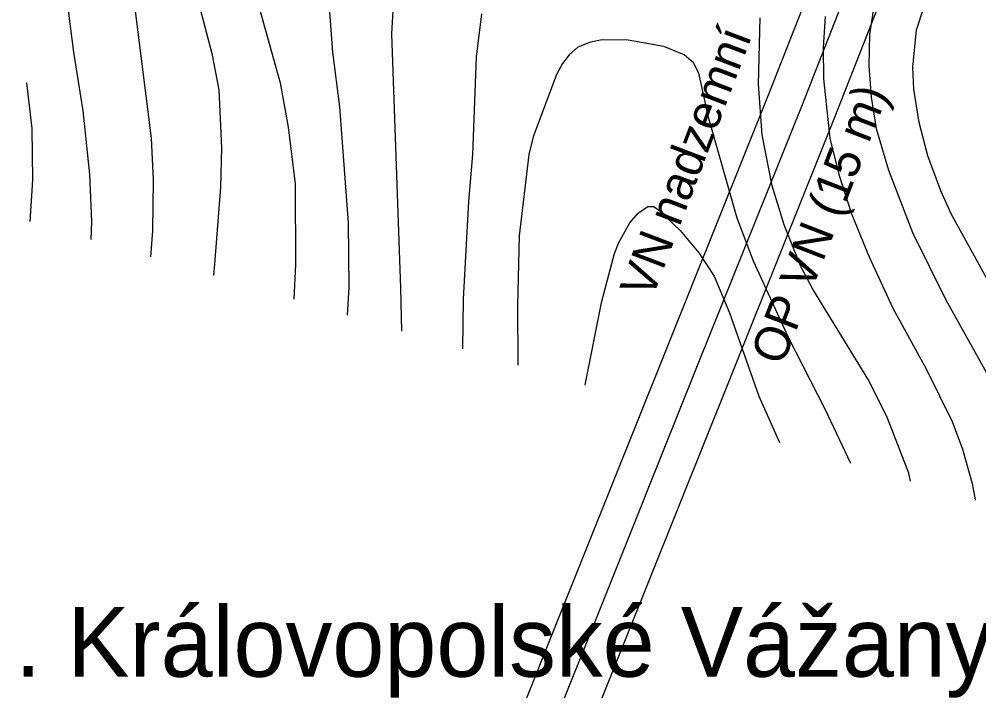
# Model space of a CAD drawing. Extents: x -1900516 to -575031, y -3809306 to -1157387.
# Drawn here: x -579252.3 to -578840.7, y -1159925.3 to -1159637 of the extents above; entities that cross this region are included whole.
import ezdxf

# ---------------------------------------------------------------- set-up
doc = ezdxf.new("R2010")
doc.units = 0
for name, color, linetype in [('01_SPRÁV_HRANICE', 7, 'Continuous'), ('01_VRSTEVNICE', 7, 'Continuous'), ('07_ELEKTRO', 7, 'Continuous'), ('07_OCH_P A POPISY TI', 7, 'Continuous')]:
    doc.layers.add(name, color=color, linetype=linetype)

msp = doc.modelspace()

# ---------------------------------------------------------------- linework, layer by layer
at = {"layer": '01_VRSTEVNICE'}
for points in [[(-579029.99, -1159419.45), (-579042.16, -1159429.66), (-579051.8, -1159440.14), (-579069.84, -1159462.65), (-579085.08, -1159484.04), (-579098.5, -1159499.56), (-579104.93, -1159505.58), (-579119.2, -1159516.48), (-579128.7, -1159522.5), (-579156.39, -1159537.32), (-579166.04, -1159545.01), (-579172.75, -1159551.86), (-579176.8, -1159557.73), (-579180.58, -1159565.56), (-579181.7, -1159569.48), (-579183.09, -1159581.22), (-579182.67, -1159591.01), (-579180.44, -1159610.58), (-579169.67, -1159651.69), (-579166.73, -1159667.35), (-579165.48, -1159692.24), (-579165.9, -1159709.02), (-579168.55, -1159742.15), (-579168.96, -1159747.01)], [(-578985.53, -1159437.49), (-578995.61, -1159439.55), (-579005.94, -1159443.5), (-579014.89, -1159448.39), (-579030.83, -1159460.7), (-579050.26, -1159480.69), (-579063.83, -1159499.01), (-579074.87, -1159511.45), (-579089.41, -1159523.2), (-579122.27, -1159539.41), (-579130.36, -1159543.95), (-579135.7, -1159548.5), (-579139.33, -1159551.72), (-579147.58, -1159562.62), (-579151.91, -1159571.01), (-579155.41, -1159581.22), (-579157.33, -1159588.69), (-579157.65, -1159597.44), (-579154.99, -1159611.98), (-579140.45, -1159664.28), (-579136.95, -1159683.29), (-579133.88, -1159707.62), (-579133.74, -1159742.29), (-579134.53, -1159757.17)], [(-579171.91, -1159521.38), (-579182.4, -1159526.41), (-579190.22, -1159531.3), (-579196.1, -1159537.18), (-579200.57, -1159544.87), (-579202.95, -1159550.74), (-579204.21, -1159556.61), (-579205.46, -1159568.36), (-579205.74, -1159585.98), (-579205.19, -1159605.83), (-579203.23, -1159627.64), (-579195.68, -1159688.04), (-579194.84, -1159705.94), (-579195.12, -1159727.75), (-579195.97, -1159739.03)], [(-578839.83, -1159567.8), (-578856.47, -1159580.52), (-578861.79, -1159585.55), (-578871.43, -1159598.84), (-578876.61, -1159607.79), (-578883.18, -1159623.45), (-578886.09, -1159633.36), (-578887.65, -1159643.58), (-578887.93, -1159657), (-578886.95, -1159670.43), (-578884.72, -1159683.85), (-578879.54, -1159701.75), (-578869.2, -1159728.59), (-578854.93, -1159757.4), (-578829.91, -1159802.42)], [(-578796.26, -1159857.03), (-578795.23, -1159848.28), (-578795.65, -1159834.02), (-578798.73, -1159819.76), (-578804.32, -1159805.49), (-578819.7, -1159776.97), (-578830.33, -1159761.03), (-578852.42, -1159720.76), (-578857.03, -1159710.7), (-578862.62, -1159695.59), (-578866.26, -1159681.33), (-578868.64, -1159667.07), (-578869.06, -1159657.56), (-578867.52, -1159641.48), (-578864.3, -1159631.98), (-578859.83, -1159623.73), (-578852.28, -1159612.4), (-578846.27, -1159605.13), (-578831.03, -1159592.83), (-578822.22, -1159587.09), (-578804.32, -1159577.31), (-578790.9, -1159571.71)], [(-579240.52, -1159579.55), (-579233.99, -1159611.98), (-579228.95, -1159651.13), (-579225.04, -1159676.3), (-579222.1, -1159703.7), (-579221.27, -1159723.84), (-579221.53, -1159731.49)], [(-579111.44, -1159763.99), (-579110.81, -1159752.08), (-579111.09, -1159724.4), (-579114.72, -1159674.62), (-579117.8, -1159651.13), (-579119.47, -1159627.92)], [(-579088.26, -1159770.83), (-579088.58, -1159752.36), (-579092.49, -1159643.3), (-579091.51, -1159625.68)], [(-579054.04, -1159634.63), (-579056.28, -1159653.09), (-579057.95, -1159695.03), (-579059.63, -1159715.17), (-579061.87, -1159757.12), (-579062.21, -1159778.52)], [(-578911.98, -1159752.92), (-578917.02, -1159743.13), (-578924.15, -1159725.24), (-578929.32, -1159708.46), (-578933.65, -1159686.65), (-578935.19, -1159664.83), (-578934.49, -1159636.31)], [(-578906.67, -1159635.75), (-578907.51, -1159649.17), (-578907.37, -1159662.6), (-578904.57, -1159688.04), (-578900.8, -1159703.7), (-578895.34, -1159720.48), (-578887.93, -1159738.66), (-578877.58, -1159761.03), (-578863.18, -1159787.32), (-578852.14, -1159809.69), (-578847.77, -1159821.48), (-578843.61, -1159836.25), (-578842.35, -1159843.25), (-578842.34, -1159843.43)], [(-578895.58, -1159827.71), (-578906.67, -1159804.38), (-578922.33, -1159773.61), (-578937.43, -1159740.9), (-578944.42, -1159722.44), (-578956.58, -1159679.66), (-578960.78, -1159660.08), (-578963.16, -1159655.75), (-578967.07, -1159652.25), (-578975.88, -1159648.75), (-578991.12, -1159645.96), (-579002.31, -1159645.82), (-579007.34, -1159646.8), (-579012.65, -1159649.03), (-579016.43, -1159652.25), (-579019.36, -1159656.03), (-579021.88, -1159660.64), (-579031.81, -1159687.49), (-579033.77, -1159695.03), (-579037.82, -1159729.99), (-579038.52, -1159759.91), (-579038.39, -1159785.55)], [(-579249.19, -1159664.31), (-579246.85, -1159683.85), (-579246.57, -1159705.94), (-579247.73, -1159723.75)], [(-579009.52, -1159794.07), (-579009.44, -1159793.19), (-579002.45, -1159757.96), (-578996.99, -1159737.54), (-578995.18, -1159732.79), (-578990.42, -1159724.4), (-578986.78, -1159720.24), (-578982.73, -1159717.41), (-578980.15, -1159717.4), (-578977.98, -1159718.94), (-578968.61, -1159727.75), (-578960.78, -1159737.26), (-578954.21, -1159747.33), (-578947.64, -1159762.99), (-578935.05, -1159798.78), (-578926.28, -1159818.65)], [(-578869.97, -1159835.27), (-578870.73, -1159831.78), (-578879.96, -1159808.29), (-578887.93, -1159792.07), (-578911.98, -1159752.92)]]:
    msp.add_lwpolyline(points, dxfattribs=at)
at = {"layer": '07_ELEKTRO'}
msp.add_lwpolyline([(-579151.64, -1160263.33), (-579124.46, -1160194.57), (-579087.04, -1160099.75), (-579049.34, -1160005.38), (-579007.3, -1159900.49), (-578960.77, -1159784.26), (-578916.42, -1159673.56), (-578883.23, -1159588.77), (-578839.91, -1159480.62), (-578797.65, -1159374.86), (-578761.31, -1159285.02), (-578726.29, -1159197.17), (-578686.82, -1159098.53)], dxfattribs=at)
at = {"layer": '07_OCH_P A POPISY TI'}
for p, q in [((-578930.37, -1159668.04), (-578897.18, -1159583.25)), ((-578902.47, -1159679.08), (-578869.28, -1159594.29)), ((-578974.69, -1159778.68), (-578930.37, -1159668.04)), ((-578946.85, -1159789.84), (-578902.47, -1159679.08)), ((-579021.22, -1159894.91), (-578974.69, -1159778.68)), ((-578993.38, -1159906.07), (-578946.85, -1159789.84)), ((-579063.27, -1159999.81), (-579021.22, -1159894.91)), ((-579035.41, -1160010.95), (-578993.38, -1159906.07))]:
    msp.add_line(p, q, dxfattribs=at)

# ---------------------------------------------------------------- texts
at = {"layer": '01_SPRÁV_HRANICE'}
msp.add_text('k.ú. Královopolské Vážany', height=30, dxfattribs=at).set_placement((-579307.54, -1159919.24))
at = {"layer": '07_OCH_P A POPISY TI'}
for s, rotation, p in [('VN nadzemní', 69.2106, (-578981, -1159757.64)), ('OP VN (15 m)', 68.8014, (-578924.99, -1159786.21))]:
    msp.add_text(s, height=15, rotation=rotation, dxfattribs=at).set_placement(p)

doc.saveas('drawing.dxf')
